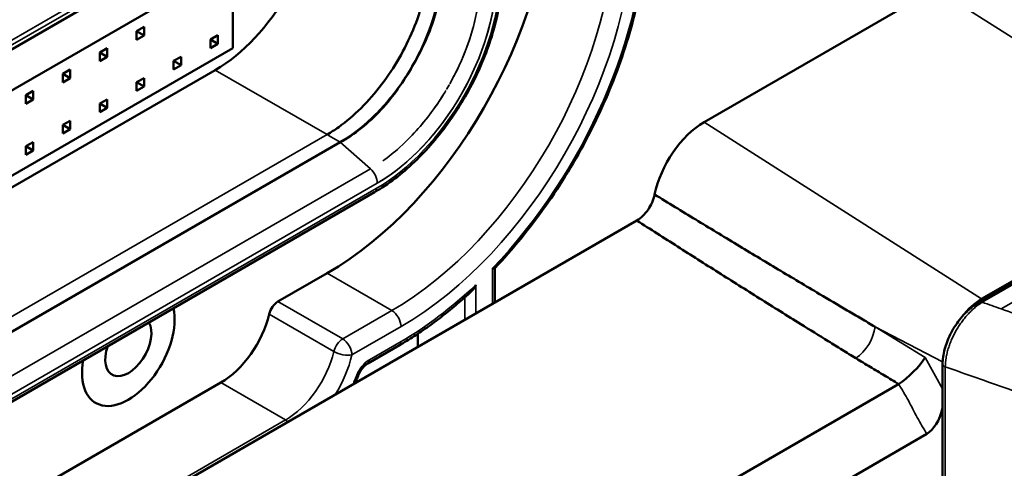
# Model space of a CAD drawing. Header units: millimetres. Extents: x 0 to 14369, y -869 to 2970.
# Tile 490 of 656: x 3637 to 3675, y 1262 to 1279. Entities that reach past the tile are written whole.
import ezdxf

# ---------------------------------------------------------------- set-up
doc = ezdxf.new("R2010")
doc.units = ezdxf.units.MM
doc.header["$LTSCALE"] = 10
doc.layers.add('Sichtbar (ISO)', color=7, linetype='Continuous', lineweight=50)
doc.layers.add('Sichtbar schmal (ISO)', color=7, linetype='Continuous', lineweight=35)

msp = doc.modelspace()

# ---------------------------------------------------------------- linework, layer by layer
at = {"layer": 'Sichtbar (ISO)'}
for p, q in [((3600.048, 1256.968), (3650.624, 1286.169)), ((3600.048, 1256.968), (3650.624, 1286.169)), ((3645.203, 1281.468), (3599.948, 1255.34)), ((3645.203, 1278.202), (3645.203, 1281.468)), ((3672.073, 1280.477), (3663.234, 1275.374)), ((3641.526, 1278.853), (3641.809, 1279.017)), ((3641.526, 1278.527), (3641.526, 1278.853)), ((3641.809, 1278.69), (3641.526, 1278.853)), ((3641.809, 1279.017), (3641.809, 1278.69)), ((3641.809, 1278.69), (3641.526, 1278.527)), ((3644.354, 1278.531), (3644.637, 1278.694)), ((3644.354, 1278.531), (3644.637, 1278.694)), ((3644.354, 1278.204), (3644.354, 1278.531)), ((3644.637, 1278.367), (3644.354, 1278.531)), ((3644.354, 1278.204), (3644.354, 1278.531)), ((3644.637, 1278.367), (3644.354, 1278.531)), ((3644.637, 1278.367), (3644.354, 1278.204)), ((3644.637, 1278.367), (3644.354, 1278.204)), ((3644.637, 1278.694), (3644.637, 1278.367)), ((3644.637, 1278.694), (3644.637, 1278.367)), ((3599.948, 1252.074), (3645.203, 1278.202)), ((3640.112, 1278.037), (3640.395, 1278.2)), ((3640.112, 1277.71), (3640.112, 1278.037)), ((3640.395, 1277.874), (3640.112, 1278.037)), ((3640.395, 1278.2), (3640.395, 1277.874)), ((3640.395, 1277.874), (3640.112, 1277.71)), ((3642.94, 1277.714), (3643.223, 1277.877)), ((3642.94, 1277.714), (3643.223, 1277.877)), ((3642.94, 1277.387), (3642.94, 1277.714)), ((3643.223, 1277.551), (3642.94, 1277.714)), ((3642.94, 1277.387), (3642.94, 1277.714)), ((3643.223, 1277.551), (3642.94, 1277.714)), ((3643.223, 1277.877), (3643.223, 1277.551)), ((3643.223, 1277.877), (3643.223, 1277.551)), ((3644.531, 1277.365), (3595.759, 1249.207)), ((3595.759, 1249.207), (3644.531, 1277.365)), ((3638.697, 1277.22), (3638.98, 1277.384)), ((3638.98, 1277.384), (3638.98, 1277.057)), ((3643.223, 1277.551), (3642.94, 1277.387)), ((3643.223, 1277.551), (3642.94, 1277.387)), ((3638.697, 1276.894), (3638.697, 1277.22)), ((3638.98, 1277.057), (3638.697, 1277.22)), ((3638.98, 1277.057), (3638.697, 1276.894)), ((3641.526, 1276.898), (3641.809, 1277.061)), ((3641.526, 1276.571), (3641.526, 1276.898)), ((3641.809, 1276.734), (3641.526, 1276.898)), ((3641.809, 1277.061), (3641.809, 1276.734)), ((3637.566, 1276.567), (3637.283, 1276.404)), ((3637.283, 1276.404), (3637.566, 1276.567)), ((3637.566, 1276.241), (3637.566, 1276.567)), ((3637.566, 1276.567), (3637.566, 1276.241)), ((3641.809, 1276.734), (3641.526, 1276.571)), ((3637.283, 1276.404), (3637.283, 1276.077)), ((3637.566, 1276.241), (3637.283, 1276.404)), ((3637.566, 1276.241), (3637.283, 1276.404)), ((3637.283, 1276.077), (3637.283, 1276.404)), ((3637.283, 1276.077), (3637.566, 1276.241)), ((3637.566, 1276.241), (3637.283, 1276.077)), ((3640.112, 1276.081), (3640.395, 1276.244)), ((3640.395, 1276.244), (3640.395, 1275.918)), ((3640.112, 1275.754), (3640.112, 1276.081)), ((3640.395, 1275.918), (3640.112, 1276.081)), ((3640.395, 1275.918), (3640.112, 1275.754)), ((3638.697, 1275.265), (3638.98, 1275.428)), ((3638.98, 1275.428), (3638.98, 1275.101)), ((3638.697, 1274.938), (3638.697, 1275.265)), ((3638.98, 1275.101), (3638.697, 1275.265)), ((3638.98, 1275.101), (3638.697, 1274.938)), ((3598.738, 1245.405), (3649.312, 1274.604)), ((3649.312, 1274.604), (3598.739, 1245.405)), ((3637.566, 1274.611), (3637.283, 1274.448)), ((3637.283, 1274.448), (3637.566, 1274.611)), ((3637.566, 1274.285), (3637.566, 1274.611)), ((3637.566, 1274.611), (3637.566, 1274.285)), ((3637.283, 1274.448), (3637.283, 1274.121)), ((3637.566, 1274.285), (3637.283, 1274.448)), ((3637.283, 1274.121), (3637.283, 1274.448)), ((3637.566, 1274.285), (3637.283, 1274.448)), ((3637.283, 1274.121), (3637.566, 1274.285)), ((3637.566, 1274.285), (3637.283, 1274.121)), ((3682.558, 1273.575), (3673.759, 1268.494)), ((3673.841, 1268.608), (3682.68, 1273.711)), ((3650.627, 1272.693), (3600.127, 1243.537)), ((3650.627, 1272.693), (3600.127, 1243.537)), ((3660.654, 1271.609), (3590.938, 1231.359)), ((3655.226, 1268.475), (3655.226, 1269.785)), ((3655.226, 1268.475), (3655.226, 1269.785)), ((3648.809, 1269.588), (3646.93, 1268.503)), ((3646.93, 1268.503), (3648.809, 1269.588)), ((3652.274, 1266.771), (3652.274, 1267.271)), ((3652.274, 1267.271), (3652.274, 1266.771)), ((3651.575, 1266.838), (3650.365, 1266.139)), ((3651.575, 1266.838), (3650.365, 1266.139)), ((3672.348, 1252.956), (3672.348, 1266.111)), ((3672.426, 1266.02), (3672.426, 1266.02)), ((3590.938, 1219.318), (3670.667, 1265.35)), ((3637.672, 1261.321), (3644.743, 1265.404)), ((3644.743, 1265.404), (3637.672, 1261.321)), ((3649.922, 1265.413), (3649.922, 1265.489)), ((3649.922, 1265.413), (3649.922, 1265.489)), ((3637.425, 1243.627), (3671.746, 1263.442))]:
    msp.add_line(p, q, dxfattribs=at)
for centre, major_axis, ratio, start_param, end_param in [((3644.531, 1281.856), (2.75, 4.763), 0.57735, 3.927007, 5.497753), ((3644.531, 1281.856), (-2.75, -4.763), 0.57735, 0.785442, 2.356157), ((3648.809, 1279.386), (6, 10.392), 0.57735, 3.926991, 5.497787), ((3648.809, 1279.386), (-6, -10.392), 0.57735, 0.785398, 2.356194), ((3663.234, 1273.099), (1.393, 2.413), 0.57735, 0.785398, 2.08903), ((3673.841, 1266.975), (-1, -1.732), 0.57735, 3.926991, 4.491368), ((3641.208, 1266.792), (-1.25, -2.165), 0.57735, 5.26872, 8.868447), ((3641.208, 1266.792), (-1.25, -2.165), 0.57735, 5.26872, 8.868447), ((3641.208, 1266.792), (-1.25, -2.165), 0.57735, 5.26872, 8.868447), ((3646.93, 1268.095), (0.25, 0.433), 0.57735, 0.785398, 2.043428), ((3646.93, 1268.095), (-0.25, -0.433), 0.57735, 3.926991, 5.18502), ((3644.743, 1267.649), (1.375, 2.382), 0.57735, 3.926991, 5.18502), ((3644.743, 1267.649), (-1.375, -2.382), 0.57735, 0.785398, 2.043428), ((3641.208, 1266.792), (-0.625, -1.083), 0.57735, 5.026382, 9.110785), ((3671.012, 1265.933), (-0.744, -0.714), 0.227787, 0.885259, 2.428223), ((3671.718, 1264.672), (0.267, 1.289), 0.509014, 3.567244, 4.622704)]:
    msp.add_ellipse(centre, major_axis=major_axis, ratio=ratio, start_param=start_param, end_param=end_param, dxfattribs=at)
for points, knots in [([(3655.223, 1269.782), (3655.91, 1270.508), (3656.562, 1271.307), (3657.763, 1273.009), (3658.311, 1273.912), (3659.274, 1275.772), (3659.689, 1276.73), (3660.364, 1278.648), (3660.623, 1279.609), (3660.971, 1281.484), (3661.059, 1282.398), (3661.059, 1283.264)], [5.105987, 5.105987, 5.105987, 5.105987, 5.341427, 5.341427, 5.576866, 5.576866, 5.812306, 5.812306, 6.047746, 6.047746, 6.283185, 6.283185, 6.283185, 6.283185]), ([(3655.223, 1269.782), (3655.91, 1270.508), (3656.562, 1271.307), (3657.763, 1273.009), (3658.311, 1273.912), (3659.274, 1275.772), (3659.689, 1276.73), (3660.364, 1278.648), (3660.623, 1279.609), (3660.971, 1281.484), (3661.059, 1282.398), (3661.059, 1283.264)], [5.105987, 5.105987, 5.105987, 5.105987, 5.341427, 5.341427, 5.576866, 5.576866, 5.812306, 5.812306, 6.047746, 6.047746, 6.283185, 6.283185, 6.283185, 6.283185]), ([(3648.81, 1274.896), (3648.957, 1274.982), (3649.106, 1275.079), (3649.543, 1275.393), (3649.831, 1275.638), (3650.384, 1276.187), (3650.65, 1276.492), (3651.141, 1277.139), (3651.366, 1277.48), (3651.761, 1278.168), (3651.943, 1278.533), (3652.256, 1279.282), (3652.386, 1279.664), (3652.583, 1280.416), (3652.65, 1280.786), (3652.7, 1281.304), (3652.709, 1281.467), (3652.711, 1281.624)], [-2.3414325, -2.3414325, -2.3414325, -2.3414325, -2.2798967, -2.2798967, -2.1609783, -2.1609783, -2.04206, -2.04206, -1.9231416, -1.9231416, -1.8041247, -1.8041247, -1.6851078, -1.6851078, -1.5660909, -1.5660909, -1.5095143, -1.5095143, -1.5095143, -1.5095143]), ([(3652.711, 1281.624), (3652.709, 1281.467), (3652.7, 1281.304), (3652.65, 1280.786), (3652.583, 1280.416), (3652.386, 1279.664), (3652.256, 1279.282), (3651.943, 1278.533), (3651.761, 1278.168), (3651.366, 1277.48), (3651.141, 1277.139), (3650.65, 1276.492), (3650.384, 1276.187), (3649.831, 1275.638), (3649.543, 1275.393), (3649.106, 1275.079), (3648.957, 1274.982), (3648.81, 1274.896)], [1.5069106, 1.5069106, 1.5069106, 1.5069106, 1.5634897, 1.5634897, 1.6825066, 1.6825066, 1.8015235, 1.8015235, 1.9205404, 1.9205404, 2.0394588, 2.0394588, 2.1583771, 2.1583771, 2.2772955, 2.2772955, 2.3387946, 2.3387946, 2.3387946, 2.3387946]), ([(3649.312, 1274.604), (3649.579, 1274.756), (3649.85, 1274.935), (3650.379, 1275.353), (3650.636, 1275.59), (3651.36, 1276.372), (3651.745, 1276.949), (3652.391, 1278.069), (3652.698, 1278.691), (3653.012, 1279.709), (3653.088, 1280.048), (3653.184, 1280.712), (3653.203, 1281.035), (3653.202, 1281.34)], [-0.895123, -0.895123, -0.895123, -0.895123, -0.782272, -0.782272, -0.669242, -0.669242, -0.4460262, -0.4460262, -0.2235471, -0.2235471, -0.1116902, -0.1116902, -0.0000071, -0.0000071, -0.0000071, -0.0000071]), ([(3653.202, 1281.34), (3653.205, 1280.868), (3653.137, 1280.359), (3653.01, 1279.839), (3652.884, 1279.32), (3652.699, 1278.788), (3652.461, 1278.27), (3652.342, 1278.011), (3652.21, 1277.755), (3652.066, 1277.505), (3651.922, 1277.256), (3651.766, 1277.013), (3651.601, 1276.78), (3651.27, 1276.315), (3650.903, 1275.889), (3650.516, 1275.52), (3650.129, 1275.151), (3649.722, 1274.837), (3649.312, 1274.604)], [0.0000113, 0.0000113, 0.0000113, 0.0000113, 0.2, 0.2, 0.2, 0.4, 0.4, 0.4, 0.4999288, 0.4999288, 0.4999288, 0.6, 0.6, 0.6, 0.8, 0.8, 0.8, 0.9999958, 0.9999958, 0.9999958, 0.9999958]), ([(3650.629, 1272.694), (3651.148, 1272.994), (3651.661, 1273.385), (3652.635, 1274.312), (3653.095, 1274.849), (3653.918, 1276.016), (3654.282, 1276.646), (3654.881, 1277.943), (3655.115, 1278.609), (3655.431, 1279.914), (3655.513, 1280.553), (3655.514, 1281.152)], [4.712688, 4.712688, 4.712688, 4.712688, 5.026499, 5.026499, 5.340694, 5.340694, 5.654889, 5.654889, 5.969084, 5.969084, 6.282233, 6.282233, 6.282233, 6.282233]), ([(3650.629, 1272.694), (3651.148, 1272.994), (3651.661, 1273.385), (3652.635, 1274.312), (3653.095, 1274.849), (3653.918, 1276.016), (3654.282, 1276.646), (3654.881, 1277.943), (3655.115, 1278.609), (3655.431, 1279.914), (3655.513, 1280.553), (3655.514, 1281.152)], [4.712688, 4.712688, 4.712688, 4.712688, 5.026499, 5.026499, 5.340694, 5.340694, 5.654889, 5.654889, 5.969084, 5.969084, 6.282233, 6.282233, 6.282233, 6.282233]), ([(3660.654, 1271.609), (3660.733, 1271.657), (3660.813, 1271.717), (3660.96, 1271.856), (3661.026, 1271.934), (3661.146, 1272.108), (3661.196, 1272.201), (3661.279, 1272.398), (3661.311, 1272.502), (3661.334, 1272.602)], [-0.1309888, -0.1309888, -0.1309888, -0.1309888, -0.0973442, -0.0973442, -0.0654355, -0.0654355, -0.0335684, -0.0335684, -0.0000188, -0.0000188, -0.0000188, -0.0000188]), ([(3661.334, 1272.603), (3661.595, 1272.442), (3661.857, 1272.282), (3662.119, 1272.122), (3662.38, 1271.962), (3662.642, 1271.802), (3662.905, 1271.643), (3663.429, 1271.324), (3663.954, 1271.005), (3664.48, 1270.688), (3665.005, 1270.37), (3665.532, 1270.053), (3666.059, 1269.737), (3666.586, 1269.422), (3667.114, 1269.107), (3667.643, 1268.793), (3667.996, 1268.584), (3668.349, 1268.375), (3668.702, 1268.167), (3668.879, 1268.062), (3669.056, 1267.958), (3669.233, 1267.854), (3669.409, 1267.751), (3669.586, 1267.647), (3669.763, 1267.543)], [0.0000004, 0.0000004, 0.0000004, 0.0000004, 0.09375, 0.09375, 0.09375, 0.1875, 0.1875, 0.1875, 0.375, 0.375, 0.375, 0.5625, 0.5625, 0.5625, 0.75, 0.75, 0.75, 0.875, 0.875, 0.875, 0.9375, 0.9375, 0.9375, 1, 1, 1, 1]), ([(3669.033, 1266.336), (3668.856, 1266.445), (3668.68, 1266.554), (3668.504, 1266.663), (3668.328, 1266.772), (3668.152, 1266.88), (3667.976, 1266.989), (3667.624, 1267.208), (3667.273, 1267.426), (3666.922, 1267.644), (3666.396, 1267.972), (3665.87, 1268.301), (3665.346, 1268.63), (3664.822, 1268.959), (3664.298, 1269.289), (3663.776, 1269.619), (3663.254, 1269.95), (3662.732, 1270.281), (3662.212, 1270.612), (3661.952, 1270.778), (3661.692, 1270.944), (3661.432, 1271.11), (3661.172, 1271.276), (3660.913, 1271.443), (3660.654, 1271.609)], [0, 0, 0, 0, 0.0625, 0.0625, 0.0625, 0.125, 0.125, 0.125, 0.25, 0.25, 0.25, 0.4375, 0.4375, 0.4375, 0.625, 0.625, 0.625, 0.8125, 0.8125, 0.8125, 0.90625, 0.90625, 0.90625, 0.9999995, 0.9999995, 0.9999995, 0.9999995]), ([(3655.138, 1269.783), (3655.138, 1269.782), (3655.139, 1269.782), (3655.158, 1269.779), (3655.173, 1269.776), (3655.199, 1269.775), (3655.209, 1269.776), (3655.219, 1269.779), (3655.221, 1269.781), (3655.223, 1269.782)], [-0.10422954, -0.10422954, -0.10422954, -0.10422954, -0.10393415, -0.10393415, -0.09454869, -0.09454869, -0.08536245, -0.08536245, -0.081113, -0.081113, -0.081113, -0.081113]), ([(3655.223, 1269.782), (3655.221, 1269.781), (3655.219, 1269.779), (3655.209, 1269.776), (3655.199, 1269.775), (3655.173, 1269.776), (3655.158, 1269.779), (3655.139, 1269.782), (3655.138, 1269.782), (3655.138, 1269.783)], [0.081113, 0.081113, 0.081113, 0.081113, 0.08536245, 0.08536245, 0.09454869, 0.09454869, 0.10393415, 0.10393415, 0.10422954, 0.10422954, 0.10422954, 0.10422954]), ([(3654.322, 1268.89), (3654.353, 1268.919), (3654.381, 1268.952), (3654.442, 1269.035), (3654.474, 1269.089), (3654.5, 1269.146), (3654.501, 1269.147), (3654.501, 1269.148)], [-0.03208477, -0.03208477, -0.03208477, -0.03208477, -0.01861545, -0.01861545, 0, 0, 0.00041584, 0.00041584, 0.00041584, 0.00041584]), ([(3654.501, 1269.148), (3654.501, 1269.147), (3654.5, 1269.146), (3654.474, 1269.089), (3654.442, 1269.035), (3654.381, 1268.952), (3654.353, 1268.919), (3654.322, 1268.89)], [-0.00041584, -0.00041584, -0.00041584, -0.00041584, 0, 0, 0.01861545, 0.01861545, 0.03208477, 0.03208477, 0.03208477, 0.03208477]), ([(3651.575, 1266.838), (3651.762, 1266.946), (3651.948, 1267.059), (3652.32, 1267.299), (3652.505, 1267.425), (3652.874, 1267.688), (3653.058, 1267.826), (3653.423, 1268.111), (3653.605, 1268.26), (3653.966, 1268.567), (3654.145, 1268.726), (3654.322, 1268.89)], [4.712389, 4.712389, 4.712389, 4.712389, 4.7709186, 4.7709186, 4.8294482, 4.8294482, 4.8879778, 4.8879778, 4.9465074, 4.9465074, 5.0050371, 5.0050371, 5.0050371, 5.0050371]), ([(3651.575, 1266.838), (3651.762, 1266.946), (3651.948, 1267.059), (3652.32, 1267.299), (3652.505, 1267.425), (3652.874, 1267.688), (3653.058, 1267.826), (3653.423, 1268.111), (3653.605, 1268.26), (3653.966, 1268.567), (3654.145, 1268.726), (3654.322, 1268.89)], [4.712389, 4.712389, 4.712389, 4.712389, 4.7709186, 4.7709186, 4.8294482, 4.8294482, 4.8879778, 4.8879778, 4.9465074, 4.9465074, 5.0050371, 5.0050371, 5.0050371, 5.0050371]), ([(3672.348, 1266.111), (3672.348, 1266.29), (3672.375, 1266.483), (3672.475, 1266.867), (3672.55, 1267.063), (3672.648, 1267.26), (3672.654, 1267.272), (3672.677, 1267.317), (3672.695, 1267.351), (3672.771, 1267.487), (3672.833, 1267.586), (3673.024, 1267.857), (3673.165, 1268.02), (3673.456, 1268.293), (3673.607, 1268.406), (3673.759, 1268.494)], [0, 0, 0, 0, 0.0634448, 0.0634448, 0.1259471, 0.1259471, 0.12981, 0.12981, 0.1414032, 0.1414032, 0.176299, 0.176299, 0.2415302, 0.2415302, 0.3039572, 0.3039572, 0.3039572, 0.3039572]), ([(3670.668, 1265.347), (3670.488, 1265.459), (3670.308, 1265.568), (3670.127, 1265.677), (3669.944, 1265.787), (3669.761, 1265.896), (3669.578, 1266.006), (3669.395, 1266.115), (3669.214, 1266.226), (3669.033, 1266.336)], [0.0020259, 0.0020259, 0.0020259, 0.0020259, 0.3333333, 0.3333333, 0.3333333, 0.6666667, 0.6666667, 0.6666667, 1, 1, 1, 1]), ([(3650.365, 1266.139), (3650.342, 1266.126), (3650.317, 1266.109), (3650.265, 1266.066), (3650.238, 1266.041), (3650.185, 1265.984), (3650.159, 1265.952), (3650.11, 1265.885), (3650.087, 1265.849), (3650.046, 1265.775), (3650.028, 1265.736), (3650.012, 1265.698)], [1.570796, 1.570796, 1.570796, 1.570796, 1.774103, 1.774103, 1.97741, 1.97741, 2.180717, 2.180717, 2.384024, 2.384024, 2.587331, 2.587331, 2.587331, 2.587331]), ([(3650.365, 1266.139), (3650.342, 1266.126), (3650.317, 1266.109), (3650.265, 1266.066), (3650.238, 1266.041), (3650.185, 1265.984), (3650.159, 1265.952), (3650.11, 1265.885), (3650.087, 1265.849), (3650.046, 1265.775), (3650.028, 1265.736), (3650.012, 1265.698)], [1.570796, 1.570796, 1.570796, 1.570796, 1.774103, 1.774103, 1.97741, 1.97741, 2.180717, 2.180717, 2.384024, 2.384024, 2.587331, 2.587331, 2.587331, 2.587331]), ([(3649.918, 1265.48), (3649.925, 1265.495), (3649.931, 1265.509), (3649.944, 1265.538), (3649.951, 1265.553), (3649.963, 1265.582), (3649.969, 1265.596), (3649.982, 1265.625), (3649.988, 1265.64), (3650, 1265.669), (3650.006, 1265.684), (3650.012, 1265.698)], [5.67062584, 5.67062584, 5.67062584, 5.67062584, 5.68228537, 5.68228537, 5.6939449, 5.6939449, 5.70560442, 5.70560442, 5.71726395, 5.71726395, 5.72892347, 5.72892347, 5.72892347, 5.72892347]), ([(3649.918, 1265.48), (3649.925, 1265.495), (3649.931, 1265.509), (3649.944, 1265.538), (3649.951, 1265.553), (3649.963, 1265.582), (3649.969, 1265.596), (3649.982, 1265.625), (3649.988, 1265.64), (3650, 1265.669), (3650.006, 1265.684), (3650.012, 1265.698)], [5.67062584, 5.67062584, 5.67062584, 5.67062584, 5.68228537, 5.68228537, 5.6939449, 5.6939449, 5.70560442, 5.70560442, 5.71726395, 5.71726395, 5.72892347, 5.72892347, 5.72892347, 5.72892347]), ([(3649.834, 1265.431), (3649.835, 1265.432), (3649.836, 1265.432), (3649.851, 1265.435), (3649.864, 1265.439), (3649.887, 1265.449), (3649.897, 1265.455), (3649.91, 1265.467), (3649.915, 1265.473), (3649.918, 1265.48)], [-0.09666054, -0.09666054, -0.09666054, -0.09666054, -0.09640175, -0.09640175, -0.08968282, -0.08968282, -0.0829961, -0.0829961, -0.07713229, -0.07713229, -0.07713229, -0.07713229]), ([(3649.918, 1265.48), (3649.915, 1265.473), (3649.91, 1265.467), (3649.897, 1265.455), (3649.887, 1265.449), (3649.864, 1265.439), (3649.851, 1265.435), (3649.836, 1265.432), (3649.835, 1265.432), (3649.834, 1265.431)], [0.07713229, 0.07713229, 0.07713229, 0.07713229, 0.0829961, 0.0829961, 0.08968282, 0.08968282, 0.09640175, 0.09640175, 0.09666014, 0.09666014, 0.09666014, 0.09666014])]:
    msp.add_open_spline(points, degree=3, knots=knots, dxfattribs=at)
at = {"layer": 'Sichtbar schmal (ISO)'}
for p, q in [((3650.727, 1286.397), (3600.151, 1257.197)), ((3600.151, 1257.197), (3650.727, 1286.397)), ((3650.689, 1286.561), (3600.189, 1257.405)), ((3682.68, 1273.711), (3672.073, 1280.477)), ((3644.531, 1277.365), (3648.81, 1274.896)), ((3648.81, 1274.896), (3644.531, 1277.365)), ((3663.234, 1275.374), (3673.841, 1268.608)), ((3598.251, 1245.705), (3648.81, 1274.896)), ((3648.81, 1274.896), (3598.251, 1245.705)), ((3648.81, 1274.896), (3648.954, 1274.812)), ((3648.954, 1274.813), (3648.81, 1274.896)), ((3648.954, 1274.812), (3649.312, 1274.604)), ((3649.312, 1274.604), (3650.465, 1273.584)), ((3650.465, 1273.584), (3649.312, 1274.604)), ((3650.465, 1273.584), (3599.889, 1244.384)), ((3599.889, 1244.384), (3650.465, 1273.584)), ((3650.465, 1273.584), (3650.465, 1273.584)), ((3650.465, 1273.584), (3650.465, 1273.584)), ((3682.665, 1273.561), (3673.865, 1268.48)), ((3674.59, 1268.225), (3683.374, 1273.296)), ((3600.151, 1243.838), (3650.728, 1273.038)), ((3650.728, 1273.038), (3600.151, 1243.838)), ((3600.189, 1243.675), (3650.689, 1272.831)), ((3650.689, 1272.831), (3619.866, 1255.035)), ((3655.138, 1269.783), (3655.138, 1268.425)), ((3655.138, 1268.425), (3655.138, 1269.783)), ((3648.809, 1269.588), (3651.284, 1268.159)), ((3651.284, 1268.159), (3648.809, 1269.588)), ((3654.501, 1268.057), (3654.501, 1269.148)), ((3654.501, 1269.148), (3654.501, 1268.057)), ((3654.077, 1268.668), (3654.077, 1267.812)), ((3654.077, 1267.812), (3654.077, 1268.668)), ((3649.405, 1267.074), (3646.93, 1268.503)), ((3646.93, 1268.503), (3649.405, 1267.074)), ((3646.593, 1268.026), (3649.068, 1266.597)), ((3649.068, 1266.597), (3646.593, 1268.026)), ((3651.284, 1268.159), (3649.405, 1267.074)), ((3649.405, 1267.074), (3651.284, 1268.159)), ((3669.245, 1267.847), (3669.245, 1267.847)), ((3649.758, 1266.462), (3651.638, 1267.547)), ((3651.638, 1267.547), (3649.758, 1266.462)), ((3672.35, 1266.199), (3669.763, 1267.543)), ((3669.763, 1267.543), (3671.681, 1266.362)), ((3651.638, 1266.975), (3650.428, 1266.277)), ((3650.428, 1266.277), (3651.638, 1266.975)), ((3671.681, 1266.362), (3672.348, 1265.172)), ((3672.452, 1266.01), (3672.452, 1259.432)), ((3669.945, 1265.786), (3669.945, 1265.786)), ((3644.743, 1265.404), (3647.218, 1263.975)), ((3647.218, 1263.975), (3644.743, 1265.404)), ((3649.834, 1265.431), (3649.834, 1265.363)), ((3649.834, 1265.363), (3649.834, 1265.431)), ((3647.218, 1263.975), (3640.147, 1259.892)), ((3640.147, 1259.892), (3647.218, 1263.975))]:
    msp.add_line(p, q, dxfattribs=at)
for centre, major_axis, ratio, start_param, end_param in [((3651.638, 1277.753), (6.6, 11.432), 0.57735, 4.311388, 5.497787), ((3651.638, 1277.753), (-6.6, -11.432), 0.57735, 1.169795, 2.356194), ((3651.284, 1277.957), (-6, -10.392), 0.57735, 0.785398, 2.356194), ((3651.284, 1277.957), (6, 10.392), 0.57735, 3.926991, 5.497787), ((3651.638, 1277.753), (-6.25, -10.825), 0.57735, 0.785398, 2.356194), ((3651.638, 1277.753), (6.25, 10.825), 0.57735, 3.926991, 5.497787), ((3650.689, 1278.3), (3.349, 5.801), 0.577388, 3.926888, 5.497881), ((3650.689, 1278.3), (-3.349, -5.801), 0.577388, 0.785301, 2.356277), ((3650.732, 1278.276), (-3.209, -5.558), 0.57633, 0.785425, 2.356277), ((3650.732, 1278.276), (3.209, 5.558), 0.57633, 3.9272, 5.497796), ((3650.374, 1273.242), (0.25, -0.433), 0.57735, 0.785248, 2.094788), ((3650.374, 1273.242), (-0.25, 0.433), 0.57735, 3.926841, 5.236381), ((3650.477, 1272.953), (0.15, -0.26), 0.577387, 0.199211, 0.785106), ((3650.477, 1272.953), (0.15, -0.26), 0.577387, 0.199211, 0.785106), ((3651.638, 1277.753), (6.6, 11.432), 0.57735, 3.926991, 4.238839), ((3651.638, 1277.753), (-6.6, -11.432), 0.57735, 0.785398, 1.097246), ((3673.859, 1268.321), (-0.1, 0.173), 0.57735, 5.453445, 6.281114), ((3651.284, 1267.751), (0.25, -0.433), 0.57735, 0.785398, 2.356194), ((3651.284, 1267.751), (-0.25, 0.433), 0.57735, 3.926991, 5.497787), ((3669.094, 1267.114), (-0.524, -0.851), 0.494019, 0.802921, 2.369155), ((3649.405, 1266.666), (-0.25, -0.433), 0.57735, 3.926991, 5.18502), ((3649.405, 1266.666), (0.25, 0.433), 0.57735, 0.785398, 2.043428), ((3649.405, 1266.666), (-0.25, 0.433), 0.57735, 3.926991, 5.497787), ((3649.405, 1266.666), (0.25, -0.433), 0.57735, 0.785398, 2.356194), ((3651.425, 1267.098), (0.15, -0.26), 0.57735, 0, 0.785398), ((3651.425, 1267.098), (0.15, -0.26), 0.57735, 0, 0.785398), ((3647.218, 1266.22), (-1.375, -2.382), 0.57735, 0.785398, 2.043428), ((3647.218, 1266.22), (1.375, 2.382), 0.57735, 3.926991, 5.18502), ((3649.405, 1266.666), (0.486, -0.117), 0.371694, 4.041214, 5.61201), ((3649.405, 1266.666), (-0.486, 0.117), 0.371694, 0.899621, 2.470417), ((3647.572, 1266.016), (-1.625, -2.815), 0.57735, 1.525409, 2.043428), ((3647.572, 1266.016), (1.625, 2.815), 0.57735, 4.667001, 5.18502), ((3650.215, 1266.399), (0.15, -0.26), 0.57735, 0, 0.785398), ((3650.215, 1266.399), (0.15, -0.26), 0.57735, 0, 0.785398), ((3672.548, 1266.111), (-0.2, 0), 0.57735, 0.003944, 1.073388), ((3647.572, 1266.016), (-1.975, -3.421), 0.57735, 1.729765, 1.801932), ((3649.734, 1265.812), (0.278, -0.114), 0.187046, 5.654715, 6.283185), ((3649.734, 1265.812), (0.278, -0.114), 0.187046, 5.654738, 6.283185), ((3647.218, 1263.566), (0.25, -0.433), 0.57735, 2.088602, 2.356194), ((3647.218, 1263.566), (-0.25, 0.433), 0.57735, 5.230195, 5.497787)]:
    msp.add_ellipse(centre, major_axis=major_axis, ratio=ratio, start_param=start_param, end_param=end_param, dxfattribs=at)
for points, knots in [([(3654.558, 1279.722), (3654.548, 1279.665), (3654.452, 1279.157), (3654.186, 1278.239), (3653.799, 1277.39), (3653.596, 1277.011)], [0.2904341, 0.2904341, 0.2904341, 0.2904341, 0.3333333, 0.6666667, 0.950971, 0.950971, 0.950971, 0.950971]), ([(3653.503, 1276.84), (3653.632, 1277.071), (3654.035, 1277.861), (3654.322, 1278.681), (3654.458, 1279.242)], [0.5150983, 0.5150983, 0.5150983, 0.5150983, 0.6, 0.8, 0.8, 0.8, 0.8]), ([(3651.759, 1274.566), (3652.177, 1274.964), (3652.741, 1275.621), (3653.223, 1276.362), (3653.356, 1276.586)], [0.2, 0.2, 0.2, 0.2, 0.4, 0.4837824, 0.4837824, 0.4837824, 0.4837824]), ([(3653.258, 1276.426), (3653.058, 1276.104), (3652.537, 1275.362), (3651.739, 1274.509), (3651.155, 1274.042), (3650.94, 1273.889)], [0.0950445, 0.0950445, 0.0950445, 0.0950445, 0.3333333, 0.6666667, 0.8592118, 0.8592118, 0.8592118, 0.8592118]), ([(3673.865, 1268.48), (3673.775, 1268.425), (3673.639, 1268.328), (3673.464, 1268.172), (3673.335, 1268.041), (3673.211, 1267.9), (3673.093, 1267.75), (3672.981, 1267.59), (3672.842, 1267.365), (3672.724, 1267.132), (3672.625, 1266.889), (3672.564, 1266.707), (3672.515, 1266.527), (3672.468, 1266.29), (3672.453, 1266.119), (3672.452, 1266.01)], [0.0000001, 0.0000001, 0.0000001, 0.0000001, 0.125, 0.1875, 0.25, 0.3125, 0.375, 0.4375, 0.5, 0.625, 0.6875, 0.75, 0.8125, 0.875, 1, 1, 1, 1]), ([(3674.59, 1268.224), (3675.274, 1267.984), (3675.95, 1267.747), (3676.642, 1267.506), (3677.334, 1267.265), (3678.043, 1267.019), (3678.694, 1266.794), (3679.344, 1266.57), (3679.935, 1266.367), (3680.556, 1266.154), (3681.177, 1265.941), (3681.827, 1265.719), (3682.419, 1265.517), (3683.012, 1265.315), (3683.546, 1265.133), (3684.109, 1264.943), (3684.672, 1264.752), (3685.262, 1264.551), (3685.799, 1264.37), (3686.337, 1264.188), (3686.821, 1264.024), (3687.331, 1263.851), (3687.841, 1263.679), (3688.376, 1263.498), (3688.863, 1263.333), (3689.35, 1263.168), (3689.789, 1263.02), (3690.25, 1262.864), (3690.711, 1262.708), (3691.195, 1262.544), (3691.637, 1262.393), (3692.079, 1262.243), (3692.479, 1262.107), (3692.899, 1261.965), (3693.318, 1261.822), (3693.758, 1261.672), (3694.16, 1261.534), (3694.563, 1261.396), (3694.929, 1261.271), (3695.313, 1261.14), (3695.696, 1261.008), (3696.096, 1260.87), (3696.465, 1260.743), (3696.834, 1260.616), (3697.17, 1260.5), (3697.522, 1260.378), (3697.874, 1260.256), (3698.241, 1260.129), (3698.579, 1260.011), (3698.917, 1259.894), (3699.227, 1259.786), (3699.55, 1259.673), (3699.874, 1259.56), (3700.211, 1259.442), (3700.521, 1259.333), (3700.831, 1259.224), (3701.113, 1259.125), (3701.409, 1259.02), (3701.705, 1258.916), (3702.014, 1258.807), (3702.297, 1258.707), (3702.579, 1258.607), (3702.834, 1258.516), (3703.101, 1258.421), (3703.369, 1258.325), (3703.65, 1258.225), (3703.906, 1258.134), (3704.163, 1258.042), (3704.394, 1257.96), (3704.639, 1257.872), (3704.729, 1257.839), (3704.821, 1257.806), (3704.913, 1257.773), (3705.071, 1257.716), (3705.228, 1257.659), (3705.374, 1257.606), (3705.606, 1257.522), (3705.809, 1257.446), (3706.032, 1257.361), (3706.255, 1257.276), (3706.498, 1257.18), (3706.702, 1257.097), (3706.906, 1257.014), (3707.071, 1256.944), (3707.253, 1256.865), (3707.434, 1256.786), (3707.632, 1256.696), (3707.816, 1256.608), (3707.999, 1256.521), (3708.169, 1256.436), (3708.35, 1256.34), (3708.531, 1256.244), (3708.723, 1256.137), (3708.9, 1256.031), (3709.077, 1255.925), (3709.238, 1255.822), (3709.42, 1255.695), (3709.601, 1255.569), (3709.803, 1255.417), (3709.964, 1255.284), (3710.126, 1255.151), (3710.249, 1255.04), (3710.387, 1254.899), (3710.526, 1254.759), (3710.678, 1254.588), (3710.822, 1254.412), (3710.965, 1254.235), (3711.099, 1254.053), (3711.212, 1253.88), (3711.224, 1253.862), (3711.236, 1253.844), (3711.247, 1253.826), (3711.345, 1253.673), (3711.431, 1253.525), (3711.527, 1253.336), (3711.635, 1253.125), (3711.751, 1252.864), (3711.839, 1252.644), (3711.927, 1252.424), (3711.991, 1252.245), (3712.056, 1252.04), (3712.122, 1251.835), (3712.188, 1251.606), (3712.239, 1251.406), (3712.29, 1251.207), (3712.329, 1251.037), (3712.374, 1250.817), (3712.403, 1250.673), (3712.434, 1250.507), (3712.462, 1250.341), (3712.477, 1250.254), (3712.491, 1250.166), (3712.504, 1250.081), (3712.541, 1249.836), (3712.57, 1249.615), (3712.596, 1249.369), (3712.622, 1249.122), (3712.645, 1248.85), (3712.661, 1248.584), (3712.676, 1248.317), (3712.684, 1248.056), (3712.685, 1247.801)], [0, 0, 0, 0, 0.022727, 0.022727, 0.022727, 0.045455, 0.045455, 0.045455, 0.068182, 0.068182, 0.068182, 0.090909, 0.090909, 0.090909, 0.113636, 0.113636, 0.113636, 0.136364, 0.136364, 0.136364, 0.159091, 0.159091, 0.159091, 0.181818, 0.181818, 0.181818, 0.204545, 0.204545, 0.204545, 0.227273, 0.227273, 0.227273, 0.25, 0.25, 0.25, 0.272727, 0.272727, 0.272727, 0.295455, 0.295455, 0.295455, 0.318182, 0.318182, 0.318182, 0.340909, 0.340909, 0.340909, 0.363636, 0.363636, 0.363636, 0.386364, 0.386364, 0.386364, 0.409091, 0.409091, 0.409091, 0.431818, 0.431818, 0.431818, 0.454545, 0.454545, 0.454545, 0.477273, 0.477273, 0.477273, 0.5, 0.5, 0.5, 0.522727, 0.522727, 0.522727, 0.531094, 0.531094, 0.531094, 0.545455, 0.545455, 0.545455, 0.568182, 0.568182, 0.568182, 0.590909, 0.590909, 0.590909, 0.613636, 0.613636, 0.613636, 0.636364, 0.636364, 0.636364, 0.659091, 0.659091, 0.659091, 0.681818, 0.681818, 0.681818, 0.704545, 0.704545, 0.704545, 0.727273, 0.727273, 0.727273, 0.75, 0.75, 0.75, 0.772727, 0.772727, 0.772727, 0.795455, 0.795455, 0.795455, 0.797853, 0.797853, 0.797853, 0.818182, 0.818182, 0.818182, 0.840909, 0.840909, 0.840909, 0.863636, 0.863636, 0.863636, 0.886364, 0.886364, 0.886364, 0.909091, 0.909091, 0.909091, 0.923965, 0.923965, 0.923965, 0.931818, 0.931818, 0.931818, 0.954545, 0.954545, 0.954545, 0.977273, 0.977273, 0.977273, 1, 1, 1, 1]), ([(3649.945, 1265.685), (3649.981, 1265.773), (3650.017, 1265.842), (3650.064, 1265.914), (3650.112, 1265.987), (3650.172, 1266.063), (3650.234, 1266.126), (3650.296, 1266.188), (3650.359, 1266.237), (3650.428, 1266.277)], [0.0055415, 0.0055415, 0.0055415, 0.0055415, 0.3333333, 0.3333333, 0.3333333, 0.6666667, 0.6666667, 0.6666667, 1, 1, 1, 1]), ([(3650.428, 1266.277), (3650.364, 1266.24), (3650.303, 1266.194), (3650.243, 1266.134), (3650.182, 1266.074), (3650.122, 1266), (3650.071, 1265.925), (3650.022, 1265.851), (3649.982, 1265.776), (3649.947, 1265.69)], [0, 0, 0, 0, 0.3333333, 0.3333333, 0.3333333, 0.6666667, 0.6666667, 0.6666667, 0.9961823, 0.9961823, 0.9961823, 0.9961823]), ([(3700.642, 1256.321), (3700.028, 1256.538), (3697.64, 1257.375), (3691.704, 1259.42), (3684.608, 1261.801), (3678.4, 1263.926), (3674.94, 1265.131), (3673.253, 1265.727), (3672.452, 1266.01)], [0.3290623, 0.3290623, 0.3290623, 0.3290623, 0.3729734, 0.4996063, 0.7528721, 0.879505, 0.9428215, 1, 1, 1, 1]), ([(3671.746, 1263.442), (3671.618, 1263.649), (3671.493, 1263.857), (3671.377, 1264.07), (3671.262, 1264.284), (3671.155, 1264.502), (3671.039, 1264.716), (3670.923, 1264.93), (3670.797, 1265.139), (3670.668, 1265.347)], [0, 0, 0, 0, 0.333333, 0.333333, 0.333333, 0.666667, 0.666667, 0.666667, 1, 1, 1, 1])]:
    msp.add_open_spline(points, degree=3, knots=knots, dxfattribs=at)
for points in [[(3653.376, 1276.619), (3653.414, 1276.684), (3653.452, 1276.749), (3653.488, 1276.814)], [(3653.463, 1276.769), (3653.44, 1276.729), (3653.417, 1276.689), (3653.393, 1276.649)], [(3649.312, 1274.604), (3649.192, 1274.673), (3649.074, 1274.743), (3648.954, 1274.813)], [(3673.865, 1268.48), (3674.107, 1268.395), (3674.349, 1268.31), (3674.59, 1268.224)], [(3649.834, 1265.431), (3649.848, 1265.46), (3649.874, 1265.518), (3649.91, 1265.601), (3649.937, 1265.665), (3649.945, 1265.685)]]:
    msp.add_open_spline(points, degree=3, dxfattribs=at)

doc.saveas('drawing.dxf')
